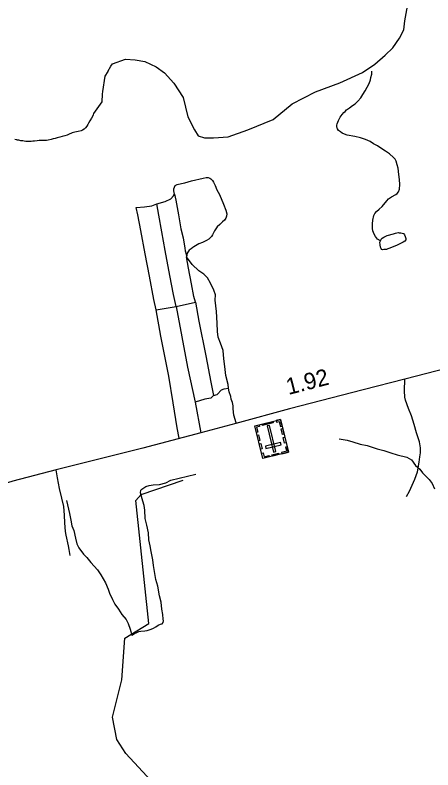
# Model space of a CAD drawing. Extents: x 2206922 to 2357709, y 510027 to 673830.
# Drawn here: x 2247214 to 2250373, y 577247 to 582954 of the extents above; entities that cross this region are included whole.
import ezdxf

# ---------------------------------------------------------------- set-up
doc = ezdxf.new("R2010")
doc.units = 0
for name, color, linetype in [('Exist Boundary Political CountyLine', 7, 'Continuous'), ('Exist Cultural Cemetery CELL', 7, 'Continuous'), ('Exist Hydrographic Creek Single Shore', 7, 'Continuous'), ('Exist Hydrographic Misc Water Feature', 7, 'Continuous'), ('Exist Road Non-System Type 51', 7, 'Continuous'), ('Exist Road Secondary Mileage Hundredths English Label', 7, 'Continuous'), ('Exist Road Secondary Type 51 Attributed', 7, 'Continuous')]:
    doc.layers.add(name, color=color, linetype=linetype)

msp = doc.modelspace()

# ---------------------------------------------------------------- linework, layer by layer
at = {"layer": 'Exist Boundary Political CountyLine'}
for points in [[(2247915.9, 582528.7), (2247937.3, 582568.4), (2247949.7, 582586.6), (2248048.9, 582620.4), (2248120.8, 582615.8), (2248194.1, 582603.6), (2248280.5, 582563.8), (2248343.2, 582516.4), (2248415, 582440), (2248483.8, 582330), (2248519.7, 582184.7), (2248570.2, 582085.4), (2248597.1, 582042.1), (2248645.8, 582024.9), (2248714.6, 582024.9), (2248823.9, 582033.4), (2248974.5, 582085.4), (2249165.6, 582164.9), (2249309.2, 582282.6), (2249486, 582373.3), (2249669.4, 582442.1), (2249839.7, 582521), (2249935.2, 582582.2), (2250011.6, 582651), (2250069.7, 582706), (2250119.4, 582779.4), (2250153, 582843.6), (2250162.2, 582910.8), (2250185.9, 583049.9)], [(2247915.9, 582528.7), (2247893.7, 582492.3), (2247876, 582375.7), (2247873.1, 582355.5), (2247870, 582297.1), (2247807.8, 582210.7), (2247804.7, 582200.8), (2247801, 582192.1), (2247791.2, 582173.9), (2247779.9, 582154.7), (2247769.2, 582136.9), (2247763.3, 582126.6), (2247756.3, 582115.4), (2247746.5, 582102.6), (2247735.4, 582091.3), (2247724.8, 582084.3), (2247713.1, 582079.8), (2247690.1, 582074.1), (2247666.3, 582069), (2247646, 582062.9), (2247641.1, 582060.7), (2247635.6, 582058.2), (2247629, 582055.3), (2247608.5, 582047.2), (2247589.4, 582041.3), (2247570.6, 582036.1), (2247551.5, 582031), (2247532.8, 582025.9), (2247516.4, 582021.3), (2247502.3, 582017.4), (2247485.7, 582013.1), (2247465.2, 582008.6), (2247451, 582006.1), (2247439.3, 582005.2), (2247427.8, 582005.3), (2247421.5, 582005.6), (2247414.9, 582005.9), (2247409, 582006.1), (2247395, 582005.4), (2247379.7, 582003.6), (2247361.2, 582001.3), (2247347, 581999.7), (2247335.2, 581998.6), (2247324.1, 581998.1), (2247309.9, 581998.5), (2247295.6, 581999.5), (2247283.1, 582000.9), (2247271.6, 582002.6), (2247258.5, 582004.6), (2247241.2, 582007.3), (2247233.4, 582008.7), (2247227.5, 582009.9), (2247222, 582011.3), (2247211.1, 582014.6)]]:
    msp.add_lwpolyline(points, dxfattribs=at)
at = {"layer": 'Exist Cultural Cemetery CELL'}
for points in [[(2249281.3, 579648.4), (2249088.1, 579600.2), (2249026.5, 579847.2), (2249219.6, 579895.4)], [(2249187.5, 579887.4), (2249190.3, 579876.2), (2249211.7, 579881.6), (2249221.4, 579842.4), (2249232.2, 579845.1), (2249219.7, 579895.4)], [(2249058.6, 579855.2), (2249061.4, 579844.1), (2249040, 579838.8), (2249049.8, 579799.6), (2249039, 579796.9), (2249026.5, 579847.2)], [(2249166.6, 579870.4), (2249084.3, 579849.8), (2249081.6, 579860.9), (2249163.9, 579881.5)], [(2249168.4, 579650.4), (2249186.5, 579654.9), (2249137.4, 579851.7), (2249119.3, 579847.2)], [(2249055, 579779.9), (2249065.5, 579737.8), (2249054.4, 579735.1), (2249043.9, 579777.1)], [(2249236.6, 579827.6), (2249247.1, 579785.6), (2249236, 579782.8), (2249225.5, 579824.8)], [(2249225.2, 579704.5), (2249220.7, 579722.7), (2249106.4, 579694.1), (2249111, 579676)], [(2249252.9, 579762.4), (2249263.3, 579720.4), (2249252.3, 579717.6), (2249241.8, 579759.6)], [(2249070.9, 579715.9), (2249081.4, 579673.9), (2249070.4, 579671.1), (2249059.9, 579713.1)], [(2249270.8, 579690.4), (2249259.8, 579687.7), (2249267.6, 579656.4), (2249228.2, 579646.6), (2249230.9, 579635.8), (2249281.3, 579648.4)], [(2249077.6, 579642.2), (2249088.6, 579645), (2249096.4, 579613.7), (2249135.7, 579623.6), (2249138.4, 579612.8), (2249088.1, 579600.2)], [(2249209.4, 579630.5), (2249159.1, 579617.9), (2249156.4, 579629), (2249206.7, 579641.5)]]:
    msp.add_lwpolyline(points, close=True, dxfattribs=at)
at = {"layer": 'Exist Hydrographic Creek Single Shore'}
msp.add_lwpolyline([(2252747.3, 576540.1), (2252249.4, 576261.6), (2251668.3, 576040.5), (2251527.4, 576030.3), (2250942.4, 576235.6), (2250465.3, 576563.3), (2250138.4, 576720.8), (2249871.2, 576801.6), (2249572.3, 576771.6), (2249398.4, 576670.2), (2249233.3, 576480), (2249125.3, 576403.5), (2249042.4, 576411.8), (2248849.3, 576507.5), (2248051.4, 577369.8), (2247983.3, 577476.1), (2247949.3, 577644.1), (2248021.3, 577928), (2248044.2, 578242.4), (2248226.3, 578353.5), (2248127.3, 579283.6), (2248168.3, 579328.7), (2248484.3, 579437.1)], dxfattribs=at)
at = {"layer": 'Exist Hydrographic Misc Water Feature'}
for points in [[(2249976.8, 581248.2), (2249954.5, 581260), (2249938.3, 581279.9), (2249928, 581297.7), (2249920.2, 581321.6), (2249916.3, 581341.6), (2249915.5, 581375.8), (2249919.8, 581403.5), (2249927.2, 581437.7), (2249935, 581453.6), (2249947.1, 581468), (2249966.8, 581486.1), (2249990.8, 581508), (2250024.2, 581548.4), (2250036.3, 581564.4), (2250059.9, 581578.7), (2250093.5, 581596.8), (2250103.8, 581604.9), (2250113.8, 581618.9), (2250119.8, 581639.1), (2250123.2, 581673), (2250120.6, 581711.1), (2250116.3, 581749), (2250110.3, 581797), (2250104, 581823.1), (2250096, 581848.6), (2250087.6, 581864.9), (2250075.5, 581878.5), (2250045.3, 581904.5), (2250015.4, 581926.1), (2249987.3, 581943.7), (2249954.7, 581965.6), (2249924.8, 581981.5), (2249898.3, 581997.2), (2249864.5, 582012.9), (2249824.7, 582026.6), (2249782.5, 582036.2), (2249724.2, 582045.8), (2249704.1, 582053.7), (2249686.3, 582061.3), (2249674.4, 582071.1), (2249659.8, 582081), (2249652, 582093.1), (2249648.3, 582101), (2249647.7, 582107.2), (2249647.7, 582121), (2249650, 582131.2), (2249659.8, 582156.9), (2249671.3, 582183.1), (2249687.1, 582203.5), (2249699.2, 582217.5), (2249709, 582225.3), (2249720.7, 582237.7), (2249742.3, 582251.9), (2249766.5, 582269.7), (2249784.3, 582282.1), (2249804.6, 582304.2), (2249828.2, 582328.2), (2249844, 582354.6), (2249861.6, 582380.7), (2249877.2, 582408.8), (2249891.3, 582437.1), (2249900.6, 582464.9), (2249904.9, 582482.9), (2249910.6, 582507.1), (2249912.2, 582529.2)], [(2249976.8, 581248.2), (2249982.6, 581260.3), (2249990.4, 581268.4), (2250002.5, 581274.3), (2250028.1, 581288.7), (2250074.4, 581300.8), (2250090.4, 581305.2), (2250110.3, 581309.1), (2250117.9, 581307.2), (2250130, 581307.4), (2250141.9, 581305.6), (2250150.1, 581303.5), (2250154.6, 581299.6), (2250158.3, 581293.8), (2250164.5, 581279.5), (2250168.6, 581265.9), (2250168.6, 581253.7), (2250160.4, 581245.6), (2250148.9, 581237.6), (2250102.7, 581215.4), (2250047.2, 581190.9), (2250033.2, 581186.5), (2250021.1, 581182.7), (2250001.2, 581180.4), (2249991.4, 581180.2), (2249985.5, 581182.3), (2249981.1, 581190.3), (2249977, 581198.2), (2249974.8, 581218), (2249972.5, 581238.2), (2249976.8, 581248.2)], [(2249663.3, 579750.4), (2249725, 579739), (2249767.1, 579727.5), (2249823.1, 579709.7), (2249875.5, 579700.1), (2249951.6, 579674.9), (2250003.3, 579661.4), (2250055.6, 579643.7), (2250101.9, 579629.9), (2250175.5, 579610.7), (2250210.2, 579590.9), (2250242.2, 579549.1), (2250274.6, 579521.5), (2250294.7, 579491.7), (2250345.1, 579442), (2250367.5, 579412.2), (2250385.9, 579372.6)], [(2248097.7, 578266.6), (2248118, 578278.6), (2248133.8, 578286.7), (2248149.6, 578292.8), (2248165.8, 578294.9), (2248195.6, 578297.3), (2248213.6, 578301.4), (2248227.5, 578305.4), (2248243.3, 578311.6), (2248259.3, 578317.7), (2248279.2, 578327.7), (2248295.2, 578341.9), (2248313.3, 578348.1), (2248327, 578352.1), (2248334.8, 578360.2), (2248336.6, 578374.1), (2248334.8, 578386.2), (2248330.7, 578422.1), (2248324.1, 578462.4), (2248318, 578514), (2248305.3, 578563.8), (2248292.7, 578635.9), (2248278.4, 578685.4), (2248261.6, 578793.4), (2248255.4, 578835.3), (2248242.7, 578899.2), (2248236.4, 578941.2), (2248226.1, 578986.9), (2248221.6, 579039.1), (2248209.3, 579096.9), (2248198.6, 579148.8), (2248194.1, 579210.7), (2248189.6, 579244.7), (2248179.6, 579278.6), (2248161.3, 579342.2), (2248165, 579362.3), (2248172.8, 579370.5), (2248202.5, 579388.7), (2248226.5, 579396.9), (2248258.5, 579403), (2248306.5, 579405.5), (2248354.5, 579417.7), (2248392.4, 579436.3), (2248579.6, 579483.9)], [(2247603.6, 579284), (2247624.3, 579186), (2247634.7, 579134.1), (2247643.1, 579092.3), (2247657.5, 579056.4), (2247670, 578998.6), (2247680.7, 578954.8), (2247694.8, 578924.7), (2247730.9, 578879.1), (2247755.5, 578853.1), (2247787.5, 578815.4), (2247838.1, 578759.9), (2247862.5, 578722.2), (2247896.8, 578660.7), (2247916.9, 578612.6), (2247927.1, 578582.6), (2247951.5, 578535.2), (2247968.2, 578499), (2247994.6, 578461.4), (2248020.6, 578421.8), (2248053, 578384.1), (2248069.4, 578354), (2248083.8, 578310.1), (2248097.7, 578266.6)]]:
    msp.add_lwpolyline(points, dxfattribs=at)
at = {"layer": 'Exist Road Non-System Type 51'}
for p, q in [((2248280.2, 580726.6), (2248430.7, 580749.4)), ((2248430.7, 580749.4), (2248579, 580783.6))]:
    msp.add_line(p, q, dxfattribs=at)
for points in [[(2248496.7, 581687), (2248547.6, 581699.7), (2248636.7, 581722), (2248658.9, 581726.3), (2248672.7, 581727.3), (2248685.4, 581722), (2248692.9, 581716.7), (2248705.6, 581704), (2248715.1, 581691.3), (2248725.8, 581666.8), (2248739.5, 581631.8), (2248759.7, 581596.8), (2248790.5, 581525.7), (2248807.4, 581480.1), (2248813.8, 581450.3), (2248812.7, 581434.4), (2248808.5, 581417.4), (2248797.9, 581404.7), (2248782, 581389.8), (2248761.8, 581370.7), (2248742.7, 581352.7), (2248722.6, 581323), (2248706.7, 581292.2), (2248698.2, 581279.5), (2248678, 581259.3), (2248662.1, 581249.8), (2248631.3, 581233.8), (2248603.8, 581224.3), (2248564.5, 581200.9), (2248558.2, 581195.9), (2248544.4, 581187.1), (2248530.6, 581175.5), (2248515.7, 581153.4), (2248511.6, 581139.3), (2248510.1, 581125.1)], [(2248418.1, 581601), (2248415, 581625.5), (2248413.9, 581640.3), (2248418.1, 581652), (2248425.6, 581664.7), (2248439.4, 581674.3), (2248471.2, 581680.6), (2248496.7, 581687)], [(2248284.5, 581526.8), (2248348.1, 581544.8), (2248391.6, 581566), (2248410.7, 581587.2), (2248418.1, 581601)], [(2248418.1, 581601), (2248429.8, 581555.4), (2248450, 581442.9), (2248468, 581336.8), (2248483.9, 581268.9), (2248496.6, 581192.4), (2248501.1, 581171.6)], [(2248280.2, 580726.6), (2248262.2, 580804), (2248230.4, 580980.2), (2248196.5, 581147.9), (2248163.6, 581325.1), (2248141.3, 581442.9), (2248128.6, 581499.2), (2248192.2, 581505.5), (2248248.4, 581511.9), (2248284.5, 581526.8)], [(2248430.7, 580749.4), (2248411.8, 580842.2), (2248383.1, 580985.5), (2248349.2, 581173.3), (2248322.7, 581315.6), (2248301.5, 581441.9), (2248284.5, 581526.8)], [(2248501.1, 581171.6), (2248506.3, 581147), (2248510.1, 581125.1)], [(2248579, 580783.6), (2248566.6, 580827.4), (2248548.6, 580920.8), (2248525.3, 581041.7), (2248510.1, 581125.1)], [(2248828.7, 580133.4), (2248825.3, 580160.7), (2248807.1, 580229.1), (2248800.2, 580297.6), (2248793.4, 580354.6), (2248786.5, 580418.5), (2248766, 580473.3), (2248750, 580518.9), (2248743.2, 580562.3), (2248740.9, 580623.9), (2248736.3, 580712.9), (2248727.2, 580799.6), (2248729.5, 580838.4), (2248715.8, 580874.9), (2248690.7, 580927.4), (2248667.9, 580968.5), (2248640.6, 580995.9), (2248604.1, 581021), (2248553.9, 581068.3), (2248510.1, 581125.1)], [(2248430.7, 580749.4), (2248517.4, 580293), (2248574.4, 580026), (2248617.3, 579795.7)], [(2248579, 580783.6), (2248604.1, 580639.9), (2248656.5, 580377.5), (2248695.3, 580178.9), (2248713.5, 580078.5)], [(2248455.8, 579754.5), (2248439.9, 579834.3), (2248410.2, 580021.5), (2248376, 580224.6), (2248316.7, 580525.8), (2248280.2, 580726.6)], [(2250174.7, 579313), (2250196.4, 579355.1), (2250237.1, 579444.7), (2250256.2, 579500.1), (2250269.6, 579574.7), (2250275.4, 579614.8), (2250279.2, 579643.5), (2250279.2, 579681.7), (2250271.5, 579727.6), (2250248.6, 579796.4), (2250231.4, 579859.5), (2250212.3, 579924.5), (2250189.4, 579979.9), (2250165.6, 580041.2), (2250161.5, 580065.1), (2250158.8, 580111.8), (2250160.7, 580201.7)], [(2248713.5, 580078.5), (2248740.9, 580085.4), (2248775.1, 580119.6), (2248795.6, 580128.7), (2248828.7, 580133.4)], [(2248884.6, 579870.9), (2248868.6, 579927.9), (2248864.1, 579975.8), (2248861.8, 579998.6), (2248857.2, 580023.8), (2248848.1, 580051.1), (2248845.8, 580069.4), (2248832.1, 580105.9), (2248828.7, 580133.4)], [(2248713.5, 580078.5), (2248693, 580058), (2248649.7, 580048.9), (2248576.7, 580026)], [(2247629.2, 578867.3), (2247623.4, 578913.2), (2247617.7, 578940), (2247600.5, 579022.2), (2247594.8, 579048.9), (2247591, 579115.9), (2247587.1, 579173.2), (2247581.4, 579238.2), (2247568, 579301.3), (2247550.8, 579373.9), (2247533.6, 579454.2), (2247524.1, 579515.4)]]:
    msp.add_lwpolyline(points, dxfattribs=at)
at = {"layer": 'Exist Road Secondary Type 51 Attributed'}
msp.add_lwpolyline([(2250816.1, 580369.9), (2250160.7, 580201.7), (2249845.5, 580121.4), (2249289.5, 579978), (2248883.8, 579866.3), (2248617.3, 579795.7), (2248179.4, 579679.8), (2247524.1, 579515.4), (2247197.4, 579429.4), (2247065.5, 579389.2), (2246950.9, 579341.4), (2246798.1, 579280.3), (2246616.5, 579186.6), (2246393, 579079.5), (2246144.6, 578962.9), (2245949.7, 578876.9), (2245806.5, 578827.2), (2245628.8, 578775.6), (2245401.4, 578704.8), (2244913.4, 578539.8)], dxfattribs=at)

# ---------------------------------------------------------------- texts
at = {"layer": 'Exist Road Secondary Mileage Hundredths English Label'}
msp.add_text('1.92', height=125, rotation=14.4602, dxfattribs=at).set_placement((2249281.2, 580081.3))

doc.saveas('drawing.dxf')
